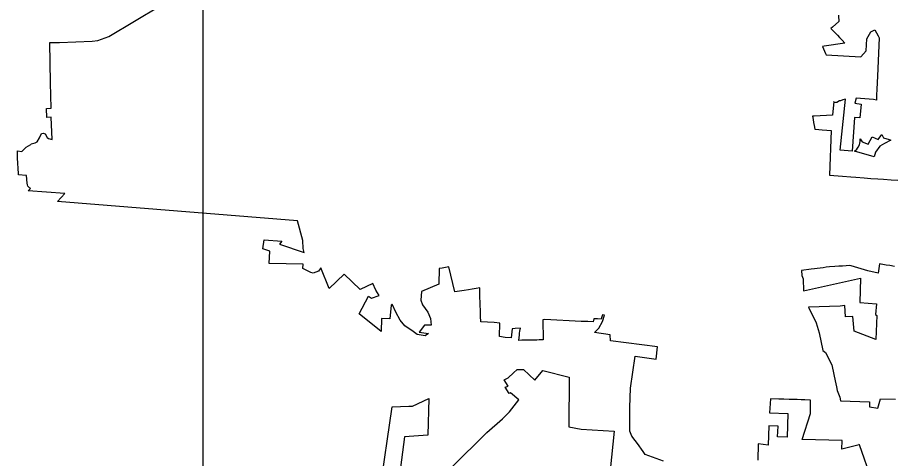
# Model space of a CAD drawing. Extents: x 1662474 to 1856135, y 779280 to 917889.
# Drawn here: x 1662474 to 1690811, y 853617 to 867907 of the extents above; entities that cross this region are included whole.
import ezdxf

# ---------------------------------------------------------------- set-up
doc = ezdxf.new("R2010")
doc.units = 0
for name, color, linetype in [('Exist Boundary Political City Limit New', 7, 'Continuous'), ('Map Preparation Boundary City Limit Buffer Line', 7, 'Continuous'), ('Map Preparation Inset Cut Line', 7, 'Continuous')]:
    doc.layers.add(name, color=color, linetype=linetype)

msp = doc.modelspace()

# ---------------------------------------------------------------- linework, layer by layer
at = {"layer": 'Exist Boundary Political City Limit New'}
msp.add_line((1662506, 862806), (1662506, 862810), dxfattribs=at)
for points in [[(1662506, 862810), (1662506, 862819), (1662504, 862848), (1662474, 863345), (1662476, 863514), (1662476, 863586), (1662610, 863568), (1662750, 863703), (1662904, 863787), (1662921, 863812), (1663044, 863842), (1663108, 863882), (1663181, 864004), (1663246, 864150), (1663303, 864159), (1663374, 864136), (1663434, 864017), (1663478, 863989), (1663601, 863958), (1663563, 864681), (1663422, 864671), (1663412, 864962), (1663562, 864970), (1663547, 865789), (1663524, 867102), (1663837, 867101), (1664895, 867138), (1665070, 867163), (1665432, 867296), (1667096, 868283)], [(1689058, 867984), (1689065, 867902), (1689069, 867834), (1689075, 867773), (1688872, 867595), (1688818, 867550), (1688876, 867488), (1688956, 867406), (1689032, 867330), (1689097, 867260), (1689182, 867174), (1689271, 867079), (1688595, 866976), (1688547, 866968), (1688643, 866741), (1688658, 866702), (1689789, 866628), (1689958, 866832), (1689975, 867217), (1690112, 867441), (1690238, 867510), (1690296, 867408), (1690351, 867310), (1690377, 867250), (1690322, 866004), (1690304, 865586), (1690296, 865387), (1690289, 865227), (1690192, 865254), (1689630, 865291), (1689596, 865128), (1689798, 865098), (1689749, 864653), (1689576, 864663), (1689506, 863581), (1689117, 863604), (1689291, 865258), (1689206, 865240), (1689128, 865206), (1689095, 865204)], [(1689095, 865204), (1689011, 865153), (1688962, 865157), (1688924, 865142), (1688906, 865182), (1688867, 864740), (1688269, 864705), (1688224, 864708), (1688240, 864607), (1688257, 864504), (1688271, 864410), (1688292, 864289), (1688427, 864277), (1688530, 864267), (1688689, 864260), (1688828, 864246), (1688772, 862803), (1689190, 862761), (1689456, 862743), (1689621, 862728), (1689893, 862708), (1690110, 862695), (1690338, 862680), (1690514, 862668), (1690763, 862645), (1690987, 862632)], [(1690699, 863958), (1690752, 863931), (1690553, 863821), (1690398, 863735), (1690255, 863541), (1690213, 863396), (1689581, 863578), (1689653, 863637), (1689698, 863701), (1689739, 863786), (1689759, 863890), (1689759, 863974), (1689827, 863878), (1690026, 863805), (1690148, 864041), (1690341, 863953), (1690463, 864115), (1690516, 864008), (1690699, 863958)], [(1678591, 857830), (1678496, 857818), (1678463, 857526), (1678268, 857538), (1678082, 857565), (1678090, 857998), (1677914, 858022), (1677476, 858048), (1677469, 858228), (1677466, 858365), (1677451, 858885), (1677444, 859142), (1677323, 859122), (1677194, 859100), (1677075, 859083), (1676944, 859060), (1676636, 859014), (1676437, 859833), (1676231, 859787), (1676131, 859779), (1676114, 859270), (1675556, 859026), (1675537, 858746), (1675594, 858598), (1675760, 858356), (1675847, 858154), (1675866, 857938), (1675654, 857938), (1675481, 857709), (1675787, 857666), (1675680, 857588), (1675419, 857637), (1675286, 857732), (1675021, 857914), (1674869, 858104), (1674723, 858354), (1674612, 858617), (1674575, 858589), (1674530, 858146), (1674266, 858155), (1674248, 857735), (1673537, 858303), (1673844, 858879), (1673934, 858811), (1674183, 858903), (1674080, 859075), (1673976, 859286), (1673572, 859096), (1673050, 859587), (1672565, 859127), (1672296, 859797), (1672224, 859688), (1672051, 859627), (1671971, 859648), (1671717, 859770), (1671720, 859916), (1670620, 859935), (1670649, 860333), (1670421, 860411), (1670465, 860708), (1671033, 860659), (1670963, 860566), (1671754, 860296), (1671727, 860421), (1671710, 860681), (1671540, 861321), (1663767, 861944), (1664005, 862207), (1662823, 862285), (1662822, 862285), (1662823, 862286), (1662892, 862369), (1662879, 862381), (1662867, 862391), (1662806, 862442), (1662806, 862446), (1662799, 862482), (1662790, 862535), (1662768, 862789), (1662763, 862790), (1662758, 862790), (1662506, 862806)], [(1690873, 859835), (1690721, 859866), (1690610, 859885), (1690500, 859907), (1690388, 859928), (1690345, 859623), (1690017, 859702), (1689468, 859859), (1689408, 859871), (1689313, 859863), (1689191, 859853), (1689072, 859844), (1688944, 859834), (1688774, 859823), (1688663, 859812), (1688570, 859799), (1688473, 859786), (1688368, 859775), (1688281, 859766), (1688172, 859755), (1687860, 859711), (1687878, 859551), (1687916, 859435), (1687932, 859051), (1689776, 859465), (1689752, 858672), (1690297, 858626), (1690258, 858282), (1690301, 858249), (1690270, 857474), (1689571, 857740), (1689523, 858221), (1689293, 858209), (1689265, 858580)], [(1689265, 858580), (1689119, 858552), (1688088, 858526), (1688343, 858012), (1688433, 857686), (1688551, 857119), (1688645, 857049), (1688848, 856654), (1688911, 856337), (1688958, 856133), (1688993, 855939), (1689021, 855823), (1689100, 855603), (1689126, 855484), (1689127, 855483), (1690068, 855457), (1690071, 855292), (1690340, 855253), (1690424, 855549), (1690910, 855537)], [(1683393, 853535), (1682806, 853745), (1682731, 853844), (1682557, 854106), (1682480, 854205), (1682368, 854339), (1682300, 854507), (1682308, 855272), (1682324, 855894), (1682480, 856935), (1683161, 856838), (1683200, 857239), (1681683, 857430), (1681672, 857621), (1681158, 857697), (1681304, 857840), (1681422, 858061), (1681486, 858263), (1681416, 858274), (1681398, 858205), (1681373, 858134), (1681259, 858147), (1681133, 858146), (1681122, 858041), (1680942, 858052), (1680724, 858061), (1679553, 858118), (1679490, 858115), (1679494, 857459), (1679363, 857459), (1679290, 857456), (1679204, 857456), (1679114, 857456), (1679066, 857453), (1678974, 857450), (1678870, 857447), (1678806, 857448), (1678712, 857444), (1678729, 857626), (1678736, 857675), (1678747, 857747), (1678758, 857838), (1678591, 857830)], [(1676524, 853330), (1677668, 854455), (1678179, 854904), (1678408, 855132), (1678712, 855514), (1678435, 855747), (1678397, 855728), (1678271, 855926), (1678364, 855964), (1678239, 856163), (1678367, 856227), (1678541, 856390), (1678652, 856506), (1678856, 856496), (1679226, 856152), (1679482, 856464), (1680341, 856249), (1680329, 854641), (1680730, 854567), (1681794, 854500), (1681622, 852816)], [(1674212, 852548), (1674609, 855292), (1675148, 855311), (1675270, 855315), (1675797, 855558), (1675766, 854374), (1675012, 854324), (1674791, 852667)], [(1690145, 852912), (1689737, 854062), (1689725, 854070), (1689729, 854060), (1689172, 853919), (1689176, 854198), (1687883, 854228), (1688155, 855074), (1688155, 855509), (1687976, 855516), (1687858, 855521), (1687726, 855525), (1687584, 855527), (1687463, 855531), (1687290, 855536), (1687128, 855539), (1686858, 855545), (1686825, 855102), (1687420, 855071), (1687394, 854312), (1687090, 854316), (1687110, 854668), (1686807, 854678), (1686789, 854047), (1686455, 854091), (1686452, 853568)]]:
    msp.add_lwpolyline(points, dxfattribs=at)
at = {"layer": 'Map Preparation Boundary City Limit Buffer Line'}
msp.add_line((1662506, 862806), (1662506, 862810), dxfattribs=at)
for points in [[(1662506, 862810), (1662506, 862819), (1662504, 862848), (1662474, 863345), (1662476, 863514), (1662476, 863586), (1662610, 863568), (1662750, 863703), (1662904, 863787), (1662921, 863812), (1663044, 863842), (1663108, 863882), (1663181, 864004), (1663246, 864150), (1663303, 864159), (1663374, 864136), (1663434, 864017), (1663478, 863989), (1663601, 863958), (1663563, 864681), (1663422, 864671), (1663412, 864962), (1663562, 864970), (1663547, 865789), (1663524, 867102), (1663837, 867101), (1664895, 867138), (1665070, 867163), (1665432, 867296), (1667096, 868283)], [(1689058, 867984), (1689065, 867902), (1689069, 867834), (1689075, 867773), (1688872, 867595), (1688818, 867550), (1688876, 867488), (1688956, 867406), (1689032, 867330), (1689097, 867260), (1689182, 867174), (1689271, 867079), (1688595, 866976), (1688547, 866968), (1688643, 866741), (1688658, 866702), (1689789, 866628), (1689958, 866832), (1689975, 867217), (1690112, 867441), (1690238, 867510), (1690296, 867408), (1690351, 867310), (1690377, 867250), (1690322, 866004), (1690304, 865586), (1690296, 865387), (1690289, 865227), (1690192, 865254), (1689630, 865291), (1689596, 865128), (1689798, 865098), (1689749, 864653), (1689576, 864663), (1689506, 863581), (1689117, 863604), (1689291, 865258), (1689206, 865240), (1689128, 865206), (1689095, 865204)], [(1689095, 865204), (1689011, 865153), (1688962, 865157), (1688924, 865142), (1688906, 865182), (1688867, 864740), (1688269, 864705), (1688224, 864708), (1688240, 864607), (1688257, 864504), (1688271, 864410), (1688292, 864289), (1688427, 864277), (1688530, 864267), (1688689, 864260), (1688828, 864246), (1688772, 862803), (1689190, 862761), (1689456, 862743), (1689621, 862728), (1689893, 862708), (1690110, 862695), (1690338, 862680), (1690514, 862668), (1690763, 862645), (1690987, 862632)], [(1690699, 863958), (1690752, 863931), (1690553, 863821), (1690398, 863735), (1690255, 863541), (1690213, 863396), (1689581, 863578), (1689653, 863637), (1689698, 863701), (1689739, 863786), (1689759, 863890), (1689759, 863974), (1689827, 863878), (1690026, 863805), (1690148, 864041), (1690341, 863953), (1690463, 864115), (1690516, 864008), (1690699, 863958)], [(1678591, 857830), (1678496, 857818), (1678463, 857526), (1678268, 857538), (1678082, 857565), (1678090, 857998), (1677914, 858022), (1677476, 858048), (1677469, 858228), (1677466, 858365), (1677451, 858885), (1677444, 859142), (1677323, 859122), (1677194, 859100), (1677075, 859083), (1676944, 859060), (1676636, 859014), (1676437, 859833), (1676231, 859787), (1676131, 859779), (1676114, 859270), (1675556, 859026), (1675537, 858746), (1675594, 858598), (1675760, 858356), (1675847, 858154), (1675866, 857938), (1675654, 857938), (1675481, 857709), (1675787, 857666), (1675680, 857588), (1675419, 857637), (1675286, 857732), (1675021, 857914), (1674869, 858104), (1674723, 858354), (1674612, 858617), (1674575, 858589), (1674530, 858146), (1674266, 858155), (1674248, 857735), (1673537, 858303), (1673844, 858879), (1673934, 858811), (1674183, 858903), (1674080, 859075), (1673976, 859286), (1673572, 859096), (1673050, 859587), (1672565, 859127), (1672296, 859797), (1672224, 859688), (1672051, 859627), (1671971, 859648), (1671717, 859770), (1671720, 859916), (1670620, 859935), (1670649, 860333), (1670421, 860411), (1670465, 860708), (1671033, 860659), (1670963, 860566), (1671754, 860296), (1671727, 860421), (1671710, 860681), (1671540, 861321), (1663767, 861944), (1664005, 862207), (1662823, 862285), (1662822, 862285), (1662823, 862286), (1662892, 862369), (1662879, 862381), (1662867, 862391), (1662806, 862442), (1662806, 862446), (1662799, 862482), (1662790, 862535), (1662768, 862789), (1662763, 862790), (1662758, 862790), (1662506, 862806)], [(1690873, 859835), (1690721, 859866), (1690610, 859885), (1690500, 859907), (1690388, 859928), (1690345, 859623), (1690017, 859702), (1689468, 859859), (1689408, 859871), (1689313, 859863), (1689191, 859853), (1689072, 859844), (1688944, 859834), (1688774, 859823), (1688663, 859812), (1688570, 859799), (1688473, 859786), (1688368, 859775), (1688281, 859766), (1688172, 859755), (1687860, 859711), (1687878, 859551), (1687916, 859435), (1687932, 859051), (1689776, 859465), (1689752, 858672), (1690297, 858626), (1690258, 858282), (1690301, 858249), (1690270, 857474), (1689571, 857740), (1689523, 858221), (1689293, 858209), (1689265, 858580)], [(1689265, 858580), (1689119, 858552), (1688088, 858526), (1688343, 858012), (1688433, 857686), (1688551, 857119), (1688645, 857049), (1688848, 856654), (1688911, 856337), (1688958, 856133), (1688993, 855939), (1689021, 855823), (1689100, 855603), (1689126, 855484), (1689127, 855483), (1690068, 855457), (1690071, 855292), (1690340, 855253), (1690424, 855549), (1690910, 855537)], [(1683393, 853535), (1682806, 853745), (1682731, 853844), (1682557, 854106), (1682480, 854205), (1682368, 854339), (1682300, 854507), (1682308, 855272), (1682324, 855894), (1682480, 856935), (1683161, 856838), (1683200, 857239), (1681683, 857430), (1681672, 857621), (1681158, 857697), (1681304, 857840), (1681422, 858061), (1681486, 858263), (1681416, 858274), (1681398, 858205), (1681373, 858134), (1681259, 858147), (1681133, 858146), (1681122, 858041), (1680942, 858052), (1680724, 858061), (1679553, 858118), (1679490, 858115), (1679494, 857459), (1679363, 857459), (1679290, 857456), (1679204, 857456), (1679114, 857456), (1679066, 857453), (1678974, 857450), (1678870, 857447), (1678806, 857448), (1678712, 857444), (1678729, 857626), (1678736, 857675), (1678747, 857747), (1678758, 857838), (1678591, 857830)], [(1676524, 853330), (1677668, 854455), (1678179, 854904), (1678408, 855132), (1678712, 855514), (1678435, 855747), (1678397, 855728), (1678271, 855926), (1678364, 855964), (1678239, 856163), (1678367, 856227), (1678541, 856390), (1678652, 856506), (1678856, 856496), (1679226, 856152), (1679482, 856464), (1680341, 856249), (1680329, 854641), (1680730, 854567), (1681794, 854500), (1681622, 852816)], [(1674212, 852548), (1674609, 855292), (1675148, 855311), (1675270, 855315), (1675797, 855558), (1675766, 854374), (1675012, 854324), (1674791, 852667)], [(1690145, 852912), (1689737, 854062), (1689725, 854070), (1689729, 854060), (1689172, 853919), (1689176, 854198), (1687883, 854228), (1688155, 855074), (1688155, 855509), (1687976, 855516), (1687858, 855521), (1687726, 855525), (1687584, 855527), (1687463, 855531), (1687290, 855536), (1687128, 855539), (1686858, 855545), (1686825, 855102), (1687420, 855071), (1687394, 854312), (1687090, 854316), (1687110, 854668), (1686807, 854678), (1686789, 854047), (1686455, 854091), (1686452, 853568)]]:
    msp.add_lwpolyline(points, dxfattribs=at)
at = {"layer": 'Map Preparation Inset Cut Line'}
msp.add_lwpolyline([(1731036, 826588), (1668486, 826588), (1668486, 870409), (1731036, 870409)], close=True, dxfattribs=at)

doc.saveas('drawing.dxf')
